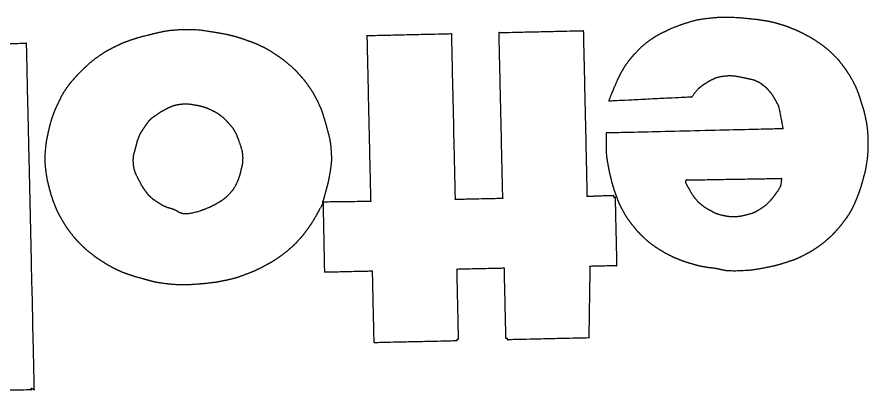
# Model space of a CAD drawing. Extents: x 2001876 to 2025694, y 804561 to 868938.
# Drawn here: x 2010879.36 to 2010923.08, y 834636.5 to 834655.78 of the extents above; entities that cross this region are included whole.
import ezdxf

# ---------------------------------------------------------------- set-up
doc = ezdxf.new("R2010")
doc.units = 0
doc.layers.add('Default', color=7, linetype='Continuous')

msp = doc.modelspace()

# ---------------------------------------------------------------- linework, layer by layer
at = {"layer": 'Default'}
for points in [[(2010913.408, 834655.357), (2010913.818, 834655.507), (2010914.478, 834655.681), (2010915.1, 834655.741)], [(2010915.1, 834655.741), (2010915.726, 834655.8), (2010916.806, 834655.72), (2010917.13, 834655.682)], [(2010917.13, 834655.682), (2010917.453, 834655.648), (2010917.549, 834655.632), (2010917.773, 834655.596)], [(2010917.773, 834655.596), (2010918.001, 834655.556), (2010918.257, 834655.498), (2010918.477, 834655.434)], [(2010918.477, 834655.434), (2010918.701, 834655.371), (2010918.866, 834655.316), (2010919.105, 834655.221)], [(2010886.103, 834654.854), (2010886.537, 834654.963), (2010887.157, 834655.1), (2010887.762, 834655.132)], [(2010887.762, 834655.132), (2010888.366, 834655.164), (2010889.315, 834655.035), (2010889.707, 834654.966)], [(2010889.707, 834654.966), (2010890.095, 834654.898), (2010890.233, 834654.864), (2010890.48, 834654.802)], [(2010901.674, 834654.921), (2010901.674, 834654.921), (2010901.865, 834646.407), (2010901.865, 834646.407)], [(2010904.124, 834654.976), (2010904.124, 834654.976), (2010908.452, 834655.073), (2010908.452, 834655.073)], [(2010904.316, 834646.462), (2010904.316, 834646.462), (2010904.124, 834654.976), (2010904.124, 834654.976)], [(2010908.452, 834655.073), (2010908.452, 834655.073), (2010908.643, 834646.559), (2010908.643, 834646.559)], [(2010911.887, 834654.595), (2010912.12, 834654.76), (2010912.34, 834654.883), (2010912.597, 834655.011)], [(2010912.597, 834655.011), (2010912.849, 834655.135), (2010912.997, 834655.211), (2010913.408, 834655.357)], [(2010919.105, 834655.221), (2010919.339, 834655.126), (2010919.638, 834654.992), (2010919.895, 834654.857)], [(2010884.321, 834654.218), (2010884.6, 834654.361), (2010884.852, 834654.471), (2010885.15, 834654.578)], [(2010885.15, 834654.578), (2010885.448, 834654.684), (2010885.674, 834654.749), (2010886.103, 834654.854)], [(2010890.48, 834654.802), (2010890.727, 834654.735), (2010890.937, 834654.667), (2010891.185, 834654.577)], [(2010891.185, 834654.577), (2010891.428, 834654.491), (2010891.708, 834654.384), (2010891.942, 834654.266)], [(2010897.351, 834654.824), (2010897.351, 834654.824), (2010901.674, 834654.921), (2010901.674, 834654.921)], [(2010897.542, 834646.31), (2010897.542, 834646.31), (2010897.351, 834654.824), (2010897.351, 834654.824)], [(2010911.214, 834654.012), (2010911.369, 834654.174), (2010911.655, 834654.431), (2010911.887, 834654.595)], [(2010919.895, 834654.857), (2010920.149, 834654.717), (2010920.384, 834654.577), (2010920.629, 834654.4)], [(2010875.291, 834654.329), (2010875.291, 834654.329), (2010879.832, 834654.431), (2010879.832, 834654.431)], [(2010879.832, 834654.431), (2010879.832, 834654.431), (2010880.231, 834636.616), (2010880.231, 834636.616)], [(2010883.468, 834653.703), (2010883.741, 834653.9), (2010884.038, 834654.071), (2010884.321, 834654.218)], [(2010891.942, 834654.266), (2010892.177, 834654.149), (2010892.348, 834654.048), (2010892.588, 834653.889)], [(2010920.629, 834654.4), (2010920.869, 834654.228), (2010921.161, 834653.98), (2010921.343, 834653.798)], [(2010882.697, 834653.035), (2010882.892, 834653.226), (2010883.195, 834653.506), (2010883.468, 834653.703)], [(2010892.588, 834653.889), (2010892.823, 834653.736), (2010893.142, 834653.502), (2010893.36, 834653.311)], [(2010910.691, 834653.391), (2010910.797, 834653.538), (2010910.824, 834653.566), (2010910.912, 834653.673)], [(2010910.912, 834653.673), (2010911.001, 834653.775), (2010911.058, 834653.849), (2010911.214, 834654.012)], [(2010921.343, 834653.798), (2010921.524, 834653.611), (2010921.59, 834653.53), (2010921.744, 834653.329)], [(2010893.36, 834653.311), (2010893.578, 834653.125), (2010893.736, 834652.96), (2010893.904, 834652.768)], [(2010910.306, 834652.732), (2010910.423, 834652.957), (2010910.59, 834653.247), (2010910.691, 834653.391)], [(2010921.744, 834653.329), (2010921.899, 834653.128), (2010922.101, 834652.832), (2010922.243, 834652.581)], [(2010882.261, 834652.571), (2010882.403, 834652.733), (2010882.501, 834652.84), (2010882.697, 834653.035)], [(2010893.904, 834652.768), (2010894.077, 834652.577), (2010894.25, 834652.353), (2010894.382, 834652.156)], [(2010881.872, 834652.071), (2010882.009, 834652.274), (2010882.124, 834652.413), (2010882.261, 834652.571)], [(2010909.766, 834651.45), (2010909.766, 834651.45), (2010910.183, 834652.506), (2010910.306, 834652.732)], [(2010914.806, 834652.405), (2010914.623, 834652.292), (2010914.564, 834652.245), (2010914.448, 834652.16)], [(2010915.7, 834652.73), (2010915.341, 834652.685), (2010914.995, 834652.518), (2010914.806, 834652.405)], [(2010916.922, 834652.598), (2010916.679, 834652.652), (2010916.063, 834652.77), (2010915.7, 834652.73)], [(2010917.393, 834652.454), (2010917.26, 834652.519), (2010917.159, 834652.544), (2010916.922, 834652.598)], [(2010917.707, 834652.252), (2010917.61, 834652.327), (2010917.522, 834652.393), (2010917.393, 834652.454)], [(2010922.243, 834652.581), (2010922.381, 834652.329), (2010922.505, 834652.046), (2010922.583, 834651.838)], [(2010881.475, 834651.339), (2010881.57, 834651.546), (2010881.736, 834651.868), (2010881.872, 834652.071)], [(2010894.382, 834652.156), (2010894.518, 834651.959), (2010894.613, 834651.788), (2010894.718, 834651.6)], [(2010914.448, 834652.16), (2010914.332, 834652.071), (2010914.018, 834651.66), (2010914.018, 834651.66)], [(2010917.976, 834652.008), (2010917.874, 834652.124), (2010917.804, 834652.177), (2010917.707, 834652.252)], [(2010918.305, 834651.537), (2010918.23, 834651.668), (2010918.084, 834651.892), (2010917.976, 834652.008)], [(2010894.718, 834651.6), (2010894.817, 834651.406), (2010894.961, 834651.087), (2010894.995, 834651.005)], [(2010914.018, 834651.66), (2010914.018, 834651.66), (2010909.766, 834651.45), (2010909.766, 834651.45)], [(2010918.466, 834651.255), (2010918.414, 834651.349), (2010918.381, 834651.407), (2010918.305, 834651.537)], [(2010922.583, 834651.838), (2010922.656, 834651.635), (2010922.666, 834651.59), (2010922.734, 834651.369)], [(2010881.258, 834650.847), (2010881.323, 834651.012), (2010881.375, 834651.132), (2010881.475, 834651.339)], [(2010886.433, 834650.686), (2010886.559, 834650.775), (2010886.787, 834650.93), (2010887.012, 834651.045)], [(2010887.012, 834651.045), (2010887.237, 834651.159), (2010887.512, 834651.265), (2010887.798, 834651.299)], [(2010887.798, 834651.299), (2010888.079, 834651.328), (2010888.526, 834651.256), (2010888.686, 834651.223)], [(2010888.686, 834651.223), (2010888.846, 834651.186), (2010888.883, 834651.178), (2010889.006, 834651.135)], [(2010889.006, 834651.135), (2010889.126, 834651.097), (2010889.273, 834651.032), (2010889.411, 834650.962)], [(2010894.995, 834651.005), (2010895.024, 834650.92), (2010895.024, 834650.92), (2010895.049, 834650.834)], [(2010918.721, 834650.046), (2010918.721, 834650.046), (2010918.518, 834651.16), (2010918.466, 834651.255)], [(2010922.734, 834651.369), (2010922.803, 834651.143), (2010922.876, 834650.935), (2010922.968, 834650.491)], [(2010881.097, 834650.357), (2010881.139, 834650.508), (2010881.198, 834650.682), (2010881.258, 834650.847)], [(2010886.192, 834650.49), (2010886.281, 834650.578), (2010886.308, 834650.597), (2010886.433, 834650.686)], [(2010889.411, 834650.962), (2010889.549, 834650.892), (2010889.696, 834650.805), (2010889.826, 834650.703)], [(2010889.826, 834650.703), (2010889.955, 834650.606), (2010890.058, 834650.503), (2010890.183, 834650.365)], [(2010895.049, 834650.834), (2010895.078, 834650.748), (2010895.176, 834650.441), (2010895.26, 834650.124)], [(2010880.992, 834649.954), (2010881.042, 834650.156), (2010881.055, 834650.206), (2010881.097, 834650.357)], [(2010885.721, 834649.815), (2010885.778, 834649.907), (2010885.852, 834650.023), (2010885.927, 834650.138)], [(2010885.927, 834650.138), (2010886.006, 834650.253), (2010886.108, 834650.401), (2010886.192, 834650.49)], [(2010890.183, 834650.365), (2010890.309, 834650.232), (2010890.473, 834650.022), (2010890.554, 834649.873)], [(2010922.968, 834650.491), (2010923.06, 834650.048), (2010923.09, 834648.889), (2010923.024, 834648.401)], [(2010880.828, 834648.968), (2010880.861, 834649.324), (2010880.947, 834649.749), (2010880.992, 834649.954)], [(2010885.608, 834649.571), (2010885.651, 834649.681), (2010885.668, 834649.718), (2010885.721, 834649.815)], [(2010890.554, 834649.873), (2010890.634, 834649.73), (2010890.639, 834649.707), (2010890.707, 834649.531)], [(2010895.26, 834650.124), (2010895.349, 834649.813), (2010895.459, 834649.347), (2010895.491, 834648.929)], [(2010909.652, 834649.829), (2010909.652, 834649.829), (2010918.721, 834650.046), (2010918.721, 834650.046)], [(2010909.694, 834648.388), (2010909.632, 834648.714), (2010909.652, 834649.829), (2010909.652, 834649.829)], [(2010885.477, 834649.136), (2010885.531, 834649.351), (2010885.56, 834649.461), (2010885.608, 834649.571)], [(2010890.707, 834649.531), (2010890.775, 834649.355), (2010890.951, 834648.813), (2010890.952, 834648.532)], [(2010880.854, 834647.814), (2010880.809, 834648.163), (2010880.795, 834648.608), (2010880.828, 834648.968)], [(2010885.337, 834648.26), (2010885.321, 834648.578), (2010885.422, 834648.921), (2010885.477, 834649.136)], [(2010895.491, 834648.929), (2010895.524, 834648.511), (2010895.48, 834648.037), (2010895.407, 834647.635)], [(2010890.952, 834648.532), (2010890.949, 834648.254), (2010890.899, 834648.071), (2010890.857, 834647.893)], [(2010909.893, 834647.415), (2010909.818, 834647.722), (2010909.751, 834648.062), (2010909.694, 834648.388)], [(2010923.024, 834648.401), (2010922.953, 834647.908), (2010922.885, 834647.688), (2010922.818, 834647.427)], [(2010885.668, 834647.303), (2010885.544, 834647.528), (2010885.358, 834647.947), (2010885.337, 834648.26)], [(2010881.047, 834646.881), (2010880.992, 834647.094), (2010880.902, 834647.465), (2010880.854, 834647.814)], [(2010890.857, 834647.893), (2010890.816, 834647.714), (2010890.808, 834647.673), (2010890.735, 834647.458)], [(2010895.407, 834647.635), (2010895.334, 834647.234), (2010895.237, 834646.881), (2010895.136, 834646.511)], [(2010885.942, 834646.855), (2010885.848, 834646.989), (2010885.786, 834647.078), (2010885.668, 834647.303)], [(2010890.735, 834647.458), (2010890.658, 834647.247), (2010890.448, 834646.865), (2010890.244, 834646.655)], [(2010910.167, 834646.534), (2010910.066, 834646.809), (2010909.973, 834647.103), (2010909.893, 834647.415)], [(2010913.755, 834647.183), (2010913.703, 834647.277), (2010913.745, 834647.396), (2010913.745, 834647.396)], [(2010913.745, 834647.396), (2010913.745, 834647.396), (2010918.637, 834647.479), (2010918.637, 834647.479)], [(2010914.236, 834646.407), (2010914.11, 834646.563), (2010913.897, 834646.913), (2010913.755, 834647.183)], [(2010918.637, 834647.479), (2010918.637, 834647.479), (2010918.597, 834647.055), (2010918.451, 834646.847)], [(2010922.818, 834647.427), (2010922.747, 834647.171), (2010922.713, 834647.052), (2010922.64, 834646.841)], [(2010881.175, 834646.461), (2010881.131, 834646.592), (2010881.107, 834646.669), (2010881.047, 834646.881)], [(2010886.245, 834646.498), (2010886.143, 834646.591), (2010886.04, 834646.72), (2010885.942, 834646.855)], [(2010890.244, 834646.655), (2010890.04, 834646.442), (2010889.784, 834646.277), (2010889.577, 834646.158)], [(2010918.451, 834646.847), (2010918.301, 834646.639), (2010918.12, 834646.394), (2010917.978, 834646.25)], [(2010922.64, 834646.841), (2010922.568, 834646.63), (2010922.464, 834646.369), (2010922.378, 834646.171)], [(2010881.311, 834646.087), (2010881.234, 834646.271), (2010881.219, 834646.326), (2010881.175, 834646.461)], [(2010886.551, 834646.268), (2010886.426, 834646.351), (2010886.352, 834646.4), (2010886.245, 834646.498)], [(2010887.007, 834646.01), (2010886.846, 834646.074), (2010886.675, 834646.184), (2010886.551, 834646.268)], [(2010895.097, 834646.25), (2010895.097, 834646.25), (2010894.551, 834645.247), (2010894.383, 834645.011)], [(2010895.046, 834646.277), (2010895.046, 834646.277), (2010897.542, 834646.31), (2010897.542, 834646.31)], [(2010895.136, 834646.511), (2010895.107, 834646.387), (2010895.046, 834646.277), (2010895.046, 834646.277)], [(2010895.168, 834642.65), (2010895.168, 834642.65), (2010895.097, 834646.25), (2010895.097, 834646.25)], [(2010901.865, 834646.407), (2010901.865, 834646.407), (2010904.316, 834646.462), (2010904.316, 834646.462)], [(2010908.643, 834646.559), (2010908.643, 834646.559), (2010910.011, 834646.617), (2010910.011, 834646.59)], [(2010910.011, 834646.59), (2010910.012, 834646.567), (2010910.012, 834646.544), (2010910.013, 834646.521)], [(2010910.013, 834646.521), (2010910.014, 834646.494), (2010910.086, 834646.523), (2010910.086, 834646.523)], [(2010910.086, 834646.523), (2010910.086, 834646.523), (2010910.165, 834642.986), (2010910.165, 834642.986)], [(2010910.512, 834645.778), (2010910.374, 834646.029), (2010910.269, 834646.263), (2010910.167, 834646.534)], [(2010914.52, 834646.127), (2010914.404, 834646.22), (2010914.362, 834646.255), (2010914.236, 834646.407)], [(2010917.978, 834646.25), (2010917.836, 834646.106), (2010917.809, 834646.082), (2010917.625, 834645.955)], [(2010881.668, 834645.358), (2010881.522, 834645.605), (2010881.383, 834645.902), (2010881.311, 834646.087)], [(2010887.483, 834645.848), (2010887.364, 834645.9), (2010887.167, 834645.95), (2010887.007, 834646.01)], [(2010887.828, 834645.678), (2010887.645, 834645.742), (2010887.598, 834645.796), (2010887.483, 834645.848)], [(2010889.028, 834645.9), (2010888.754, 834645.781), (2010888.007, 834645.614), (2010887.828, 834645.678)], [(2010889.577, 834646.158), (2010889.366, 834646.045), (2010889.308, 834646.016), (2010889.028, 834645.9)], [(2010911.01, 834645.038), (2010910.846, 834645.248), (2010910.649, 834645.526), (2010910.512, 834645.778)], [(2010914.931, 834645.849), (2010914.756, 834645.946), (2010914.631, 834646.029), (2010914.52, 834646.127)], [(2010915.587, 834645.578), (2010915.276, 834645.657), (2010915.11, 834645.753), (2010914.931, 834645.849)], [(2010917.625, 834645.955), (2010917.437, 834645.828), (2010917.154, 834645.676), (2010916.815, 834645.592)], [(2010922.378, 834646.171), (2010922.287, 834645.978), (2010922.204, 834645.817), (2010922.116, 834645.67)], [(2010882.172, 834644.605), (2010882.003, 834644.82), (2010881.81, 834645.111), (2010881.668, 834645.358)], [(2010916.815, 834645.592), (2010916.471, 834645.502), (2010915.898, 834645.498), (2010915.587, 834645.578)], [(2010922.116, 834645.67), (2010922.024, 834645.522), (2010921.967, 834645.439), (2010921.852, 834645.291)], [(2010894.383, 834645.011), (2010894.216, 834644.78), (2010894.012, 834644.507), (2010893.853, 834644.335)], [(2010911.486, 834644.508), (2010911.309, 834644.681), (2010911.179, 834644.828), (2010911.01, 834645.038)], [(2010921.852, 834645.291), (2010921.741, 834645.143), (2010921.582, 834644.939), (2010921.44, 834644.781)], [(2010882.652, 834644.07), (2010882.48, 834644.244), (2010882.34, 834644.395), (2010882.172, 834644.605)], [(2010912.07, 834644.012), (2010911.867, 834644.162), (2010911.663, 834644.334), (2010911.486, 834644.508)], [(2010921.44, 834644.781), (2010921.303, 834644.628), (2010921.192, 834644.516), (2010921.022, 834644.367)], [(2010883.214, 834643.573), (2010883.005, 834643.732), (2010882.824, 834643.897), (2010882.652, 834644.07)], [(2010893.853, 834644.335), (2010893.697, 834644.159), (2010893.648, 834644.112), (2010893.47, 834643.949)], [(2010912.707, 834643.616), (2010912.5, 834643.73), (2010912.278, 834643.866), (2010912.07, 834644.012)], [(2010921.022, 834644.367), (2010920.853, 834644.213), (2010920.634, 834644.044), (2010920.419, 834643.894)], [(2010883.902, 834643.102), (2010883.699, 834643.229), (2010883.422, 834643.41), (2010883.214, 834643.573)], [(2010893.47, 834643.949), (2010893.287, 834643.786), (2010892.993, 834643.543), (2010892.76, 834643.383)], [(2010913.323, 834643.321), (2010913.103, 834643.412), (2010912.919, 834643.503), (2010912.707, 834643.616)], [(2010920.419, 834643.894), (2010920.199, 834643.748), (2010919.984, 834643.621), (2010919.723, 834643.492)], [(2010892.76, 834643.383), (2010892.522, 834643.223), (2010892.352, 834643.123), (2010892.077, 834642.981)], [(2010914.038, 834643.078), (2010913.809, 834643.141), (2010913.548, 834643.231), (2010913.323, 834643.321)], [(2010918.835, 834643.145), (2010918.473, 834643.027), (2010918.053, 834642.927), (2010917.536, 834642.829)], [(2010919.723, 834643.492), (2010919.457, 834643.363), (2010919.2, 834643.257), (2010918.835, 834643.145)], [(2010884.418, 834642.814), (2010884.234, 834642.905), (2010884.105, 834642.979), (2010883.902, 834643.102)], [(2010885.019, 834642.563), (2010884.781, 834642.644), (2010884.606, 834642.722), (2010884.418, 834642.814)], [(2010892.077, 834642.981), (2010891.808, 834642.834), (2010891.457, 834642.671), (2010891.114, 834642.541)], [(2010897.623, 834642.705), (2010897.623, 834642.705), (2010895.168, 834642.65), (2010895.168, 834642.65)], [(2010897.706, 834639.027), (2010897.706, 834639.027), (2010897.623, 834642.705), (2010897.623, 834642.705)], [(2010904.396, 834642.857), (2010904.396, 834642.857), (2010901.946, 834642.802), (2010901.946, 834642.802)], [(2010901.946, 834642.802), (2010901.946, 834642.802), (2010902.027, 834639.197), (2010902.027, 834639.197)], [(2010904.477, 834639.252), (2010904.477, 834639.252), (2010904.396, 834642.857), (2010904.396, 834642.857)], [(2010908.792, 834642.956), (2010908.792, 834642.956), (2010908.734, 834639.275), (2010908.734, 834639.275)], [(2010910.165, 834642.986), (2010910.165, 834642.986), (2010908.792, 834642.956), (2010908.792, 834642.956)], [(2010914.692, 834642.92), (2010914.473, 834642.956), (2010914.267, 834643.01), (2010914.038, 834643.078)], [(2010915.331, 834642.829), (2010915.162, 834642.862), (2010914.906, 834642.884), (2010914.692, 834642.92)], [(2010915.724, 834642.743), (2010915.527, 834642.779), (2010915.504, 834642.797), (2010915.331, 834642.829)], [(2010917.536, 834642.829), (2010917.02, 834642.735), (2010915.92, 834642.706), (2010915.724, 834642.743)], [(2010885.834, 834642.313), (2010885.487, 834642.405), (2010885.253, 834642.478), (2010885.019, 834642.563)], [(2010887.105, 834642.051), (2010886.557, 834642.116), (2010886.178, 834642.216), (2010885.834, 834642.313)], [(2010891.114, 834642.541), (2010890.767, 834642.406), (2010890.337, 834642.287), (2010890.002, 834642.216)], [(2010889.119, 834642.082), (2010888.674, 834642.031), (2010887.656, 834641.986), (2010887.105, 834642.051)], [(2010890.002, 834642.216), (2010889.667, 834642.149), (2010889.563, 834642.133), (2010889.119, 834642.082)], [(2010904.55, 834639.254), (2010904.55, 834639.254), (2010904.477, 834639.252), (2010904.477, 834639.252)], [(2010908.734, 834639.275), (2010908.734, 834639.275), (2010904.552, 834639.181), (2010904.552, 834639.181)], [(2010904.552, 834639.181), (2010904.552, 834639.181), (2010904.55, 834639.254), (2010904.55, 834639.254)], [(2010908.734, 834639.275), (2010908.734, 834639.275), (2010908.734, 834639.275), (2010908.734, 834639.275)], [(2010901.956, 834639.123), (2010901.956, 834639.123), (2010897.706, 834639.027), (2010897.706, 834639.027)], [(2010902.027, 834639.197), (2010902.027, 834639.197), (2010901.954, 834639.196), (2010901.954, 834639.196)], [(2010901.954, 834639.196), (2010901.954, 834639.196), (2010901.956, 834639.123), (2010901.956, 834639.123)], [(2010880.086, 834636.604), (2010880.086, 834636.604), (2010872.039, 834636.482), (2010871.829, 834636.5)], [(2010880.231, 834636.616), (2010880.231, 834636.616), (2010880.084, 834636.686), (2010880.084, 834636.686)], [(2010880.084, 834636.686), (2010880.084, 834636.686), (2010880.086, 834636.604), (2010880.086, 834636.604)]]:
    msp.add_open_spline(points, degree=2, dxfattribs=at)

doc.saveas('drawing.dxf')
